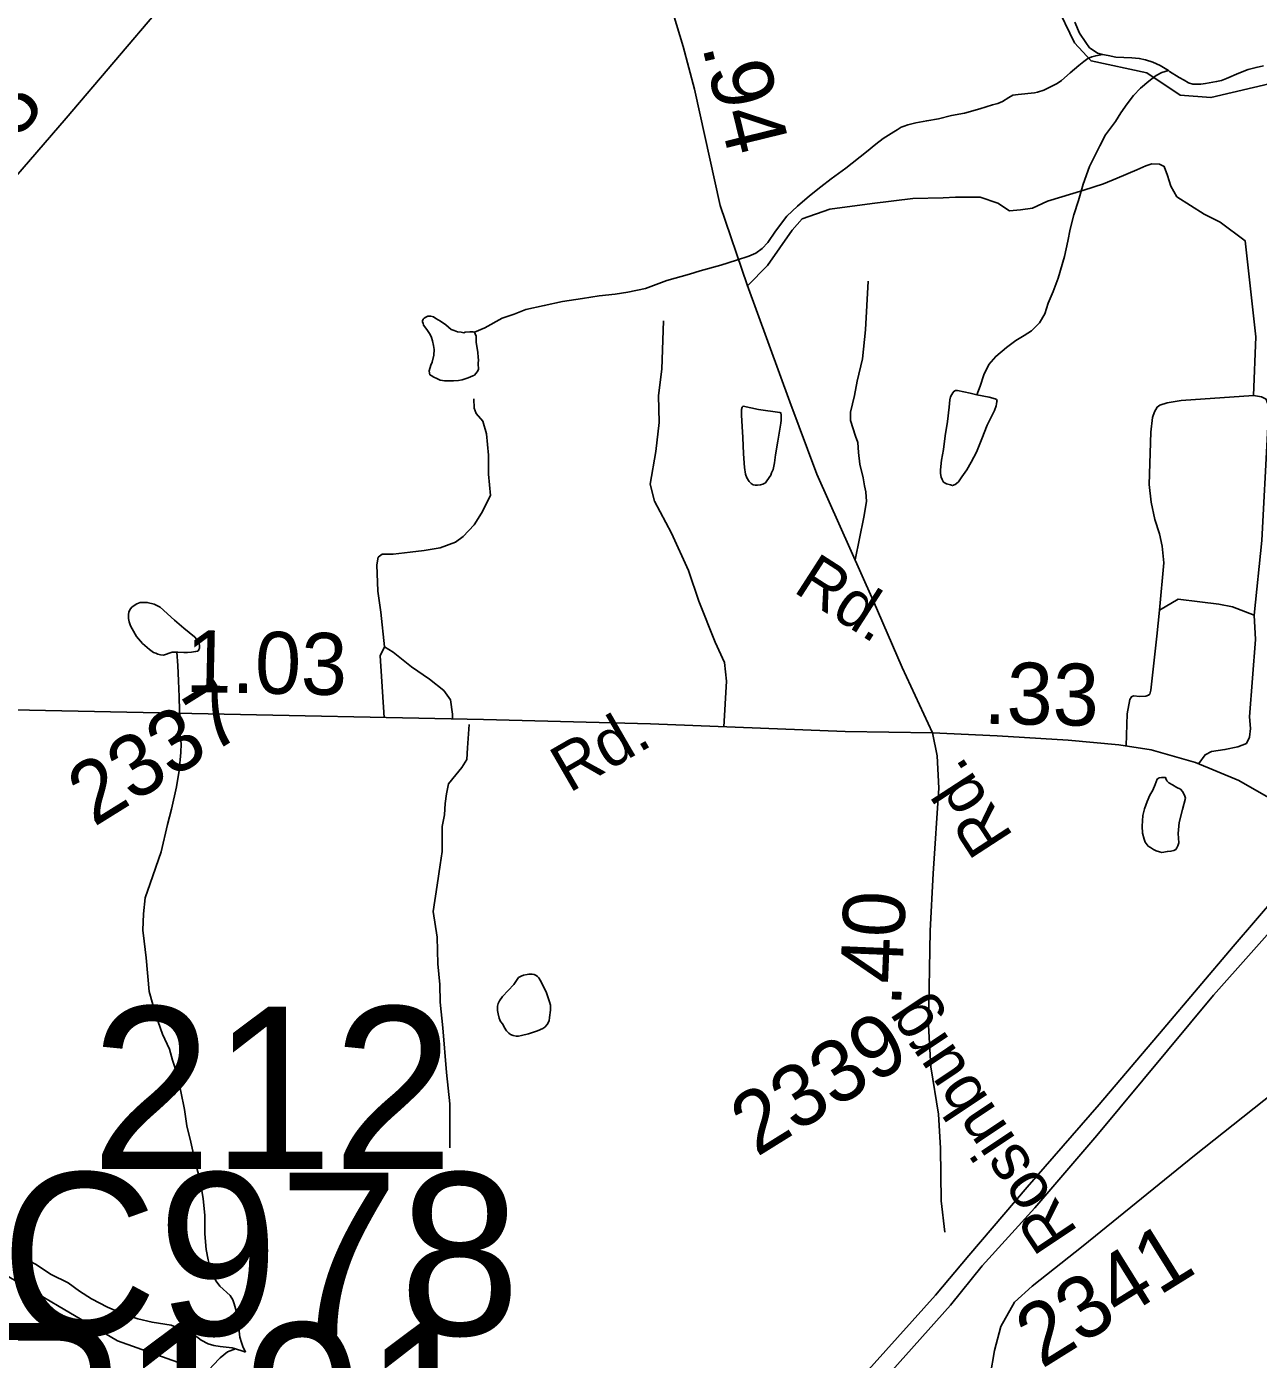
# Model space of a CAD drawing. Extents: x 2001466 to 31450019, y -30647475 to 847247.
# Drawn here: x 2206281 to 2211254, y 763287 to 768668 of the extents above; entities that cross this region are included whole.
import ezdxf

# ---------------------------------------------------------------- set-up
doc = ezdxf.new("R2010")
doc.units = 0
for name, color, linetype in [('Exist Hydrographic Creek Single Shore', 7, 'Continuous'), ('Exist Hydrographic Misc Water Feature', 7, 'Continuous'), ('Exist Road Non-System Type 51', 7, 'Continuous'), ('Exist Road Primary US Divided Attributed', 7, 'Continuous'), ('Exist Road Secondary Mileage Hundredths English Label', 7, 'Continuous'), ('Exist Road Secondary Structure Culvert Number Label', 7, 'Continuous'), ('Exist Road Secondary Structure Pipe Number Label', 7, 'Continuous'), ('Exist Road Secondary Structure Standard Bridge Number Label', 7, 'Continuous'), ('Exist Road Secondary Type 51 Attributed', 7, 'Continuous'), ('Exist Road Secondary Type 51 Label', 7, 'Continuous'), ('Exist Road Secondary Type 51 Number Label', 7, 'Continuous')]:
    doc.layers.add(name, color=color, linetype=linetype)

msp = doc.modelspace()

# ---------------------------------------------------------------- linework, layer by layer
at = {"layer": 'Exist Hydrographic Creek Single Shore'}
for points in [[(2213593.8, 767450.5), (2213502, 767518), (2212850.9, 767636.4), (2212391.8, 767783.5), (2212308, 767873.9), (2212273.9, 767956.6), (2212090, 768108), (2211806, 768228.6), (2211604.8, 768370.4), (2211320.8, 768441.9), (2211062.9, 768381.6), (2210938, 768390.7), (2210803.9, 768482.1), (2210579, 768529.3), (2210511.9, 768602.9), (2210435.8, 768761.9), (2210401, 768936.4), (2210326.7, 769019.7)], [(2207333.8, 763118), (2206648.9, 763361.7), (2206139, 763660.9), (2205880, 763741.6), (2205629.8, 763773), (2205337.8, 763854.4), (2205220.9, 763984.8), (2205061.8, 764050.4), (2204570.9, 763948.9), (2204297, 763787.3), (2203989.8, 763669)]]:
    msp.add_lwpolyline(points, dxfattribs=at)
at = {"layer": 'Exist Hydrographic Misc Water Feature'}
for points in [[(2210512.7, 768686.3), (2210532.8, 768642.3), (2210557.2, 768604.6), (2210573.2, 768582.7), (2210587.2, 768572.8), (2210605.2, 768560.8), (2210625.5, 768554.9)], [(2208090.2, 767434), (2208131.9, 767452.5), (2208201.6, 767490.6), (2208249.8, 767506.9), (2208297.3, 767525.2), (2208371.2, 767541.7), (2208445.4, 767558.5), (2208525.2, 767570.7), (2208592.8, 767581.3), (2208657.2, 767587.7), (2208708.7, 767596.2), (2208780.6, 767610.4), (2208866.6, 767643.3), (2208958.2, 767668), (2209000.1, 767682), (2209084.1, 767704.6), (2209147.9, 767724.9), (2209197.7, 767741.3), (2209225.4, 767753.8), (2209251.2, 767771.8), (2209273.2, 767796.1), (2209305, 767842), (2209350.3, 767902.5), (2209394, 767942.6), (2209441.9, 767985.2), (2209487.9, 768021.2), (2209529.3, 768053.5), (2209589.2, 768096), (2209672.4, 768162.6), (2209710.1, 768192.9), (2209740.1, 768216.8), (2209781.9, 768243.4), (2209796.1, 768251.4), (2209811.6, 768261.6), (2209823.7, 768265.5), (2209839.7, 768271.6), (2209871.7, 768279.7), (2209915.6, 768288.1), (2209963.2, 768296.3), (2210015.5, 768308.7), (2210067.3, 768319.1), (2210129.3, 768335.7), (2210180.7, 768351.9), (2210203.1, 768358.2), (2210220.9, 768366.1), (2210246.6, 768382.5), (2210262.4, 768390.7), (2210284.7, 768394.6), (2210350.9, 768401.3), (2210362.6, 768403.1), (2210388.7, 768411.4), (2210404.5, 768419.5), (2210442.4, 768437.8), (2210460, 768450.1), (2210493.9, 768481.9), (2210529.7, 768510.6), (2210549.8, 768526.6), (2210565.8, 768538.7), (2210581.6, 768546.5), (2210597.6, 768550.6), (2210625.5, 768554.9)], [(2210625.5, 768554.9), (2210647.4, 768551.2), (2210679.4, 768545.1), (2210743.6, 768541.9), (2210773.3, 768539.9), (2210799.2, 768534.3), (2210827.7, 768524.3), (2210857.8, 768510.5), (2210891.9, 768490.7)], [(2210117.4, 767181.8), (2210131.1, 767215.9), (2210146.3, 767262.2), (2210166.2, 767304.2), (2210194.1, 767336.5), (2210237.7, 767372.5), (2210275.3, 767401), (2210309.3, 767421.4), (2210339, 767439.6), (2210370.8, 767471.7), (2210392.6, 767507.8), (2210406.3, 767551.9), (2210426.2, 767598), (2210445.9, 767651.8), (2210471.1, 767740.1), (2210484.4, 767802.2), (2210494.5, 767850.2), (2210509.9, 767908.3), (2210527.5, 767966.5), (2210547, 768032.5), (2210572.8, 768102.9), (2210614, 768187.1), (2210637.4, 768231.4), (2210677.2, 768285.5), (2210698.9, 768319.5), (2210725, 768355.7), (2210750.6, 768390), (2210778.5, 768420.2), (2210812.1, 768448.4), (2210841.6, 768470.3), (2210864.2, 768482.8), (2210891.9, 768490.7)], [(2210891.9, 768490.7), (2210896, 768486.9), (2210934.1, 768463.3), (2210954.2, 768451.3), (2210972.4, 768441.2), (2210990.1, 768435.3), (2211005.9, 768435.8), (2211022.1, 768435.8), (2211040.3, 768437.9), (2211085.8, 768446), (2211106.1, 768450.3), (2211125.8, 768458.7), (2211175.7, 768480.7), (2211213.4, 768494.9), (2211245.4, 768503.1), (2211275.3, 768509.5)], [(2208090.2, 767434), (2208092.1, 767428), (2208093.9, 767424.1), (2208096.4, 767420.1), (2208096.2, 767412), (2208096.4, 767392.1), (2208102.7, 767354.2), (2208105, 767332), (2208105.2, 767322.2), (2208104.8, 767308.1), (2208105.2, 767284.1), (2208100.9, 767274.2), (2208095.2, 767268.1), (2208089.2, 767260.1), (2208083.3, 767257.8), (2208063.4, 767249.8), (2208039.4, 767241.7), (2208025.4, 767239.7), (2208005.1, 767237.5), (2207987.7, 767237.3), (2207969.5, 767237.3), (2207951.4, 767241.2), (2207937.5, 767247), (2207925.4, 767252.9), (2207915.1, 767258.8), (2207909.4, 767262.6), (2207907.5, 767268.9), (2207907.1, 767278.8), (2207913.3, 767300.9), (2207918.6, 767312.7), (2207925, 767340.9), (2207926.6, 767365), (2207924.6, 767380.8), (2207920.2, 767398.9), (2207916.1, 767412.9), (2207910.2, 767424.7), (2207896.5, 767444.6), (2207884.2, 767462.3), (2207882.1, 767470.3), (2207879.9, 767474.7), (2207879.9, 767480.4), (2207881.7, 767486.6), (2207885.8, 767490.5), (2207893.6, 767494.5), (2207901.6, 767498.6), (2207913.5, 767498.8), (2207923.7, 767496.9), (2207933.6, 767488.9), (2207951.8, 767478.8), (2207974, 767463.4), (2207995.9, 767445.4), (2208008, 767441.6), (2208020.3, 767435.3), (2208036.1, 767433.7), (2208045.9, 767431.8), (2208052.3, 767433.7), (2208070.1, 767435.8), (2208075.9, 767435.8), (2208080.2, 767435.9), (2208084.1, 767435.8), (2208090.2, 767434)], [(2210117.4, 767181.8), (2210167.2, 767172.3), (2210191.4, 767164.5), (2210196.9, 767162.5), (2210199.2, 767158.5), (2210199, 767154.4), (2210197.4, 767144.6), (2210195.1, 767136.4), (2210189.1, 767118.6), (2210159.6, 767058.2), (2210138.3, 767004.2), (2210116.6, 766949.9), (2210095, 766909.8), (2210077.4, 766877.9), (2210057.3, 766849.7), (2210043.4, 766829.5), (2210035.6, 766823.4), (2210029.8, 766819.4), (2210019.8, 766815.2), (2210011.6, 766817.3), (2209995.6, 766821.3), (2209983.3, 766829.2), (2209977.3, 766839.1), (2209973.4, 766849), (2209971.6, 766863.1), (2209971.2, 766879), (2209975.1, 766916.9), (2209982.9, 766961.2), (2209990, 767015.2), (2209999.9, 767073.4), (2210005.6, 767131.3), (2210009.3, 767161.2), (2210011.4, 767173.1), (2210017.1, 767183.1), (2210020.8, 767189.5), (2210024.7, 767195.4), (2210031.1, 767199.3), (2210039.1, 767199.3), (2210091.1, 767187.8), (2210117.4, 767181.8)], [(2209235.7, 767121.9), (2209321.8, 767110.5), (2209325.7, 767108.7), (2209327.9, 767098.6), (2209327.7, 767092.6), (2209327.9, 767086.4), (2209327.9, 767078.7), (2209325.9, 767066.5), (2209314.8, 766994.7), (2209305.2, 766938.6), (2209301.1, 766906.3), (2209295.3, 766880.4), (2209289.2, 766866.3), (2209285.9, 766856.3), (2209269.9, 766834.4), (2209264, 766826.4), (2209253.9, 766820.2), (2209243.9, 766818), (2209232, 766816.2), (2209224, 766816.2), (2209214.1, 766818.1), (2209206.1, 766823.7), (2209198.1, 766831.8), (2209189.7, 766845.7), (2209183.4, 766861.6), (2209179.3, 766887.8), (2209175, 766943.6), (2209172.9, 767009.7), (2209170.5, 767053.5), (2209167.8, 767099.6), (2209168, 767121.5), (2209169.8, 767131.4), (2209173.9, 767135.7), (2209235.7, 767121.9)], [(2206887.6, 766142.3), (2206891.3, 766142.1), (2206915.7, 766140.5), (2206931.5, 766140.6), (2206947.5, 766142.6), (2206963.5, 766144.6), (2206971.5, 766146.7), (2206975.4, 766148.9), (2206977.2, 766152.7), (2206979.1, 766158.9), (2206979.1, 766168.7), (2206977.2, 766180.7), (2206969, 766192.9), (2206959.2, 766204.5), (2206916.7, 766238.5), (2206878.6, 766271.8), (2206819.9, 766323.7), (2206795.9, 766335.4), (2206768.5, 766343.3), (2206750.2, 766343.2), (2206740.4, 766343), (2206726.2, 766337.1), (2206716.2, 766330.8), (2206706.3, 766324.6), (2206700.2, 766316.6), (2206694.4, 766304.9), (2206692.4, 766292.7), (2206692.6, 766278.8), (2206694.7, 766264.8), (2206700.4, 766248.9), (2206707, 766236.9), (2206725, 766205), (2206749.4, 766177.4), (2206777.5, 766153.2), (2206793.5, 766141.5), (2206803.5, 766137.6), (2206811.3, 766133.5), (2206821.2, 766131.6), (2206833.7, 766129.7), (2206869.2, 766142.3), (2206873.5, 766142), (2206887.6, 766142.3)], [(2206887.6, 766142.3), (2206891.7, 766088.1), (2206894.2, 766026.1), (2206896.6, 765962.4), (2206898.9, 765906.5), (2206901.3, 765860.3), (2206901.8, 765806.3), (2206905.9, 765772.4), (2206904.2, 765736.6), (2206896.8, 765664.3), (2206887, 765598.4), (2206865.7, 765508.3), (2206850.3, 765446.2), (2206824.7, 765336), (2206780, 765207.7), (2206760.1, 765149.9), (2206752.9, 765085.6), (2206751.2, 765019.7), (2206755.3, 764975.7), (2206764, 764907.9), (2206776.7, 764772.1), (2206803.3, 764676), (2206830.2, 764600.2), (2206858.5, 764538.6), (2206870.8, 764494.6), (2206889.2, 764436.7), (2206903.4, 764368.8), (2206918.4, 764295.1), (2206928.6, 764229.1), (2206944.8, 764163.3), (2206963.5, 764079.4), (2206976.2, 764029.7), (2206986.2, 763983.5), (2206994.4, 763935.6), (2207000.6, 763867.8), (2207001.4, 763793.8), (2207006.1, 763729.8), (2207013.9, 763688), (2207022.3, 763655.9), (2207032.4, 763630.1), (2207046.9, 763602.3), (2207061.1, 763582.4), (2207103.1, 763544.8), (2207113.4, 763526.6), (2207119.1, 763510.7), (2207129.6, 763473), (2207138.2, 763412.9), (2207142.5, 763377), (2207148.4, 763355), (2207154.8, 763339), (2207164.4, 763315.2)], [(2210805.9, 765539.6), (2210815.8, 765565.2), (2210827.7, 765585.3), (2210837.7, 765607.4), (2210845.3, 765629.7), (2210849.4, 765631.6), (2210853.5, 765635.4), (2210863.2, 765635.6), (2210871.4, 765635.6), (2210879.4, 765635.9), (2210881.2, 765631.6), (2210885.3, 765622.1), (2210893.3, 765614), (2210907.7, 765606.1), (2210925.5, 765596.1), (2210939.4, 765588.4), (2210947.4, 765580.3), (2210953.6, 765570.4), (2210957.9, 765560.4), (2210959.9, 765552.4), (2210948, 765506.3), (2210934.7, 765454.4), (2210930.6, 765410.4), (2210932.9, 765372.3), (2210929.2, 765360.3), (2210925.3, 765352.3), (2210921.2, 765346.1), (2210913.4, 765342), (2210901.3, 765338.1), (2210887.1, 765337.8), (2210865.2, 765333.8), (2210855.4, 765335.7), (2210841.6, 765339.8), (2210831.6, 765345.4), (2210819.3, 765353.4), (2210809.2, 765359.4), (2210801, 765369.5), (2210796.9, 765375.4), (2210793, 765387.4), (2210786.9, 765411.4), (2210784.6, 765439.3), (2210786.7, 765461.3), (2210788.1, 765483.4), (2210794.3, 765509.3), (2210805.9, 765539.6)], [(2208247.9, 764800.2), (2208263.9, 764824.1), (2208267.8, 764828), (2208277.9, 764834.2), (2208287.9, 764838.4), (2208301.8, 764840.3), (2208309.8, 764842.4), (2208321.7, 764842.6), (2208329.9, 764840.5), (2208338.1, 764836.4), (2208343.9, 764832.7), (2208349.6, 764826.6), (2208359.9, 764808.8), (2208380, 764766.8), (2208392.3, 764730.9), (2208396.4, 764716.9), (2208396.6, 764697), (2208392.9, 764667.2), (2208390.8, 764653.2), (2208383.1, 764639), (2208373.2, 764628.7), (2208365, 764623.1), (2208343.3, 764612.6), (2208307.4, 764600.6), (2208279.1, 764594.3), (2208267.4, 764592.4), (2208257.6, 764592.3), (2208245.5, 764594.1), (2208235.6, 764598), (2208227.6, 764604.1), (2208219.4, 764613.8), (2208209.6, 764627.9), (2208203.4, 764639.8), (2208195.2, 764651.6), (2208189.1, 764663.8), (2208184.8, 764681.5), (2208182.9, 764695.6), (2208182.5, 764713.5), (2208184.6, 764723.8), (2208190.5, 764733.8), (2208202.4, 764751.9), (2208247.9, 764800.2)], [(2206268.6, 763694.7), (2206316.7, 763671.2), (2206380.9, 763629.5), (2206449.2, 763596.1), (2206495.1, 763562.4), (2206543.3, 763530.8), (2206607.9, 763497.1), (2206673.7, 763469.7), (2206730.1, 763450.2), (2206788.2, 763436.6), (2206864.4, 763425.1), (2206888.2, 763415.4), (2206918.2, 763405.6), (2206955.9, 763387.7), (2206986.4, 763364), (2207014.3, 763350.1), (2207036.7, 763342.2), (2207062.9, 763338.3), (2207110.9, 763332.7), (2207124.6, 763328.9)], [(2206785.9, 762856.8), (2206857.3, 762973), (2206888.8, 763035.2), (2206934.2, 763103.8), (2206965.5, 763170), (2206997.3, 763222.1), (2207033.2, 763262.4), (2207062.9, 763292.4), (2207092.9, 763316.7), (2207124.6, 763328.9)], [(2207124.6, 763328.9), (2207154.4, 763319.2), (2207164.4, 763315.2)]]:
    msp.add_lwpolyline(points, dxfattribs=at)
at = {"layer": 'Exist Road Non-System Type 51'}
for points in [[(2209191.7, 767621.9), (2209272.8, 767703), (2209372.7, 767845.9), (2209412.7, 767891.6), (2209524.1, 767931.6), (2209694.9, 767954.5), (2209858.7, 767973.6), (2209982.3, 767976.3), (2210031.5, 767979.1), (2210131.1, 767979.1), (2210202.5, 767954.9), (2210249, 767924.6), (2210293.4, 767928.6), (2210341.8, 767934.7), (2210402.4, 767963), (2210549.8, 768007.4), (2210628.7, 768033.7), (2210684.7, 768055.6), (2210763.8, 768090.3), (2210800.1, 768106.4), (2210824.3, 768114.5), (2210854.6, 768112.5), (2210874.5, 768103.4), (2210888.1, 768066.5), (2210901, 768023.6), (2210925.3, 767981.2), (2211035.1, 767910.5), (2211099.7, 767878.1), (2211200.6, 767803.4), (2211243.8, 767415), (2211234.9, 767178), (2210942.5, 767158), (2210886.3, 767149.2), (2210856.1, 767139.8), (2210846, 767132), (2210835.6, 767112.2), (2210827.1, 767090.4), (2210819.9, 767030.5), (2210813.5, 766818.7), (2210822.1, 766748.5), (2210836.6, 766678.3), (2210855.4, 766619.9), (2210866.4, 766569.7), (2210873.1, 766503.5), (2210855.1, 766311.4)], [(2209678.6, 767639.9), (2209668.6, 767444.1), (2209656.2, 767326.4), (2209634.4, 767236.8), (2209623.2, 767179.1), (2209607.8, 767111.4), (2209607.1, 767077.4), (2209627.8, 767015), (2209637.3, 766988.8), (2209640.5, 766948.8), (2209645.5, 766900.7), (2209658.3, 766846.4), (2209663.7, 766814.3), (2209669.8, 766790.3), (2209672.7, 766750.3), (2209661.2, 766687.4), (2209625.9, 766515)], [(2208853.3, 767480.6), (2208845.7, 767285.3), (2208832.9, 767178.8), (2208835.7, 767070.1), (2208821.5, 766953), (2208798.6, 766820.3), (2208815.8, 766751.7), (2208884.3, 766623.1), (2208952.9, 766471.6), (2208995.7, 766348.7), (2209061.4, 766182.9), (2209098.5, 766100.1), (2209107.1, 766025.7), (2209096.6, 765841.3)], [(2208086.5, 767164.9), (2208088, 767127.7), (2208096.5, 767106.3), (2208123.7, 767074.9), (2208137.9, 767023.4), (2208146.5, 766937.7), (2208146.5, 766860.5), (2208153.6, 766774.7), (2208117.7, 766704.1), (2208088.8, 766656.7), (2208043.8, 766609.6), (2208013.3, 766586.2), (2207950.8, 766562.9), (2207886.6, 766552.9), (2207829.4, 766545.8), (2207761.6, 766538), (2207716.2, 766538), (2207700.9, 766525.8), (2207695.2, 766494.3), (2207699.5, 766388.6), (2207710.9, 766303.4), (2207726.6, 766163.4)], [(2211237.6, 766291.7), (2211268.5, 766592.7), (2211291, 767026.1), (2211296.6, 767133), (2211285.4, 767163.8), (2211267.2, 767173.9), (2211234.9, 767178)], [(2211237.6, 766291.7), (2211150.4, 766325.4), (2211094.1, 766336.7), (2211018.2, 766345.1), (2210931.1, 766356.4), (2210855.1, 766311.4)], [(2210855.1, 766311.4), (2210843.9, 766207.3), (2210820.5, 765988.7), (2210816.2, 765972.8), (2210810.1, 765968.9), (2210800, 765965.1), (2210776, 765963.6), (2210750, 765966.2), (2210742, 765962.3), (2210735.7, 765950.5), (2210724.5, 765892.7), (2210720.1, 765763.7)], [(2211237.6, 766291.7), (2211243.2, 766193.2), (2211218.2, 765880.6), (2211223.2, 765834.5), (2211218.5, 765798.6), (2211206, 765772.8), (2211171.7, 765759.6), (2211119.5, 765748.6), (2211065.4, 765741.7), (2211039.1, 765728.3), (2211013.9, 765692.2)], [(2207726.6, 766163.4), (2207708.1, 766127.6), (2207724.6, 765878.5)], [(2207726.6, 766163.4), (2207760.9, 766141.9), (2207835.2, 766083.3), (2207908, 766033.3), (2207965.1, 765987.6), (2207992.3, 765950.4), (2208000.8, 765891.8), (2208001.4, 765872.6)], [(2208067.6, 765849.9), (2208060.7, 765755.7), (2208058, 765709.2), (2208038.9, 765676.5), (2208014.3, 765646.4), (2207984.3, 765610.9), (2207976.1, 765569.9), (2207970.6, 765531.7), (2207967.9, 765485.3), (2207959.7, 765438.8), (2207959.7, 765403.3), (2207959.7, 765337.8), (2207951.5, 765283.1), (2207939.2, 765201.2), (2207922.8, 765094.7), (2207939.2, 764990.9), (2207942, 764884.3), (2207950.1, 764799.7), (2207951.5, 764728.7), (2207962.4, 764624.9), (2207976.1, 764444.6), (2207989.7, 764318.9), (2207989.7, 764141.4)]]:
    msp.add_lwpolyline(points, dxfattribs=at)
at = {"layer": 'Exist Road Primary US Divided Attributed'}
for points in [[(2211546.5, 765409.8), (2211422.9, 765269.3), (2211152.7, 764954.1), (2210870.3, 764619.9), (2210610.9, 764315.6), (2210320.3, 763981.5), (2210085.6, 763706.5), (2209950.4, 763545.7), (2209255.6, 762771.2), (2208589.2, 762036.8), (2207951.9, 761351.8), (2207357.3, 760695.3), (2207017.9, 760330.6), (2206818.9, 760123.1)], [(2207059.6, 760230.8), (2207069.6, 760241.1), (2207365.8, 760565.4), (2208010.3, 761286), (2208589.2, 761908.9), (2209323.7, 762736), (2210010.7, 763505.5), (2210139.4, 763664.5), (2210351.2, 763898.3), (2210602.3, 764190.6), (2211072.6, 764757.4), (2211377.4, 765098.5), (2211610.3, 765372.5)]]:
    msp.add_lwpolyline(points, dxfattribs=at)
at = {"layer": 'Exist Road Secondary Type 51 Attributed'}
for points in [[(2204448.1, 765994.5), (2204500.5, 766069.9), (2204599.9, 766208.2), (2204729.1, 766354.8), (2205056.1, 766729.6), (2205382, 767071), (2205663, 767401.9), (2206059, 767857.4), (2206440.5, 768298.2), (2206826, 768750.6), (2207187.6, 769182), (2207392.1, 769439.6), (2207534.5, 769643.8), (2207818.5, 770057.4), (2208018.9, 770370.5)], [(2208018.9, 770370.5), (2208060.9, 770325.4), (2208159.7, 770195.6), (2208499.7, 769682.5), (2208610.7, 769462.6), (2208723.7, 769223.9), (2208864.9, 768811.3), (2208931.9, 768587.2), (2208977.9, 768415.5), (2209081.5, 767946.4), (2209190.4, 767626), (2209363, 767152.7), (2209471.8, 766861.6), (2209698.9, 766350.6), (2209816.1, 766080.4), (2209939, 765816.5)], [(2209939, 765816.5), (2209585.9, 765821.8), (2208800.1, 765853.2), (2208126.2, 765869.9), (2206949, 765895.1), (2206227, 765909.7), (2205416, 765945.3), (2204869.8, 765966.3), (2204448.1, 765994.5)], [(2209939, 765816.5), (2209957.4, 765723.3), (2209963.6, 765592.5), (2209941.1, 765249), (2209929.6, 765016.5), (2209922.8, 764635.4), (2209932.2, 764467.8), (2209963.1, 764277.3), (2209970.4, 764139), (2209974.1, 763926.5), (2209989, 763800.8)], [(2211546.5, 765409.8), (2211427.5, 765479.4), (2211175.9, 765623.9), (2211000.1, 765696.1), (2210821.2, 765747.4), (2210691.4, 765768.4), (2210485.8, 765787.2), (2210199.1, 765804), (2209939, 765816.5)], [(2212208.9, 765008.8), (2212142, 764956.4), (2211867.3, 764764.8), (2211432.5, 764455.9), (2210996.7, 764109.3), (2210547.3, 763744.9), (2210341.1, 763582.6), (2210270, 763517.7), (2210215, 763419.2), (2210188.9, 763321.9), (2210172.1, 763220.3)]]:
    msp.add_lwpolyline(points, dxfattribs=at)

# ---------------------------------------------------------------- texts
at = {"layer": 'Exist Road Secondary Mileage Hundredths English Label'}
for s, rotation, p in [('.94', 283.7719, (2209007.6, 768589)), ('1.08', 49.8627, (2205941.4, 767850.8)), ('1.03', 358.7477, (2206922.3, 765982.2)), ('.33', 358.8235, (2210143.3, 765853.6)), ('.40', 87.5898, (2209811.5, 764708.2))]:
    msp.add_text(s, height=250, rotation=rotation, dxfattribs=at).set_placement(p)
at = {"layer": 'Exist Road Secondary Structure Culvert Number Label'}
msp.add_text('C978', height=656.17, dxfattribs=at).set_placement((2206176.5, 763384.2))
at = {"layer": 'Exist Road Secondary Structure Pipe Number Label'}
msp.add_text('P191', height=656.17, dxfattribs=at).set_placement((2206081.9, 762777.3))
at = {"layer": 'Exist Road Secondary Structure Standard Bridge Number Label'}
msp.add_text('212', height=656.17, dxfattribs=at).set_placement((2206541.7, 764054.7))
at = {"layer": 'Exist Road Secondary Type 51 Label'}
for s, rotation, p in [('Rd.', 327.2562, (2209371.5, 766388.5)), ('Rd.', 30.0196, (2208471.9, 765571.7)), ('Rd.', 123.0409, (2210268.4, 765397.7)), ('Rosinburg', 123.7969, (2210529.5, 763800.8))]:
    msp.add_text(s, height=190, rotation=rotation, dxfattribs=at).set_placement(p)
at = {"layer": 'Exist Road Secondary Type 51 Number Label'}
for s, p in [('2337', (2206552.9, 765434.6)), ('2339', (2209229, 764101.9)), ('2341', (2210379.9, 763246.9))]:
    msp.add_text(s, height=250, rotation=31.918, dxfattribs=at).set_placement(p)

doc.saveas('drawing.dxf')
